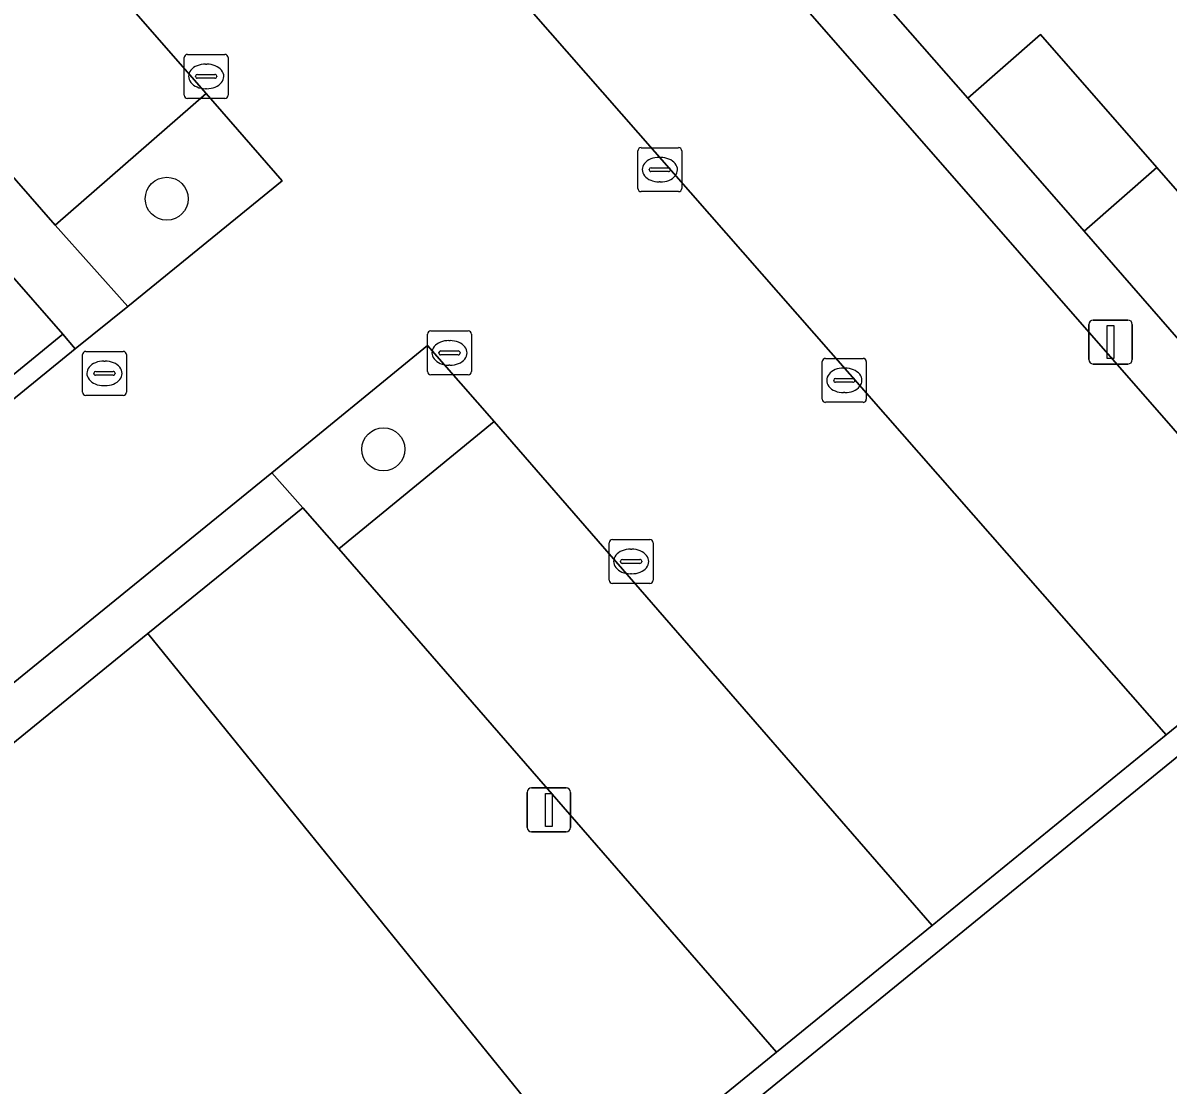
# Model space of a CAD drawing. Extents: x 161772 to 163126, y 383092 to 383917.
# Drawn here: x 162246.89 to 162272.95, y 383240.12 to 383264.29 of the extents above; entities that cross this region are included whole.
import ezdxf

# ---------------------------------------------------------------- set-up
doc = ezdxf.new("R2010")
doc.units = 0
for name, color, linetype in [('IMGEO_Boom', 7, 'Continuous'), ('IMGEO_Erf', 7, 'Continuous'), ('IMGEO_Groenvoorziening', 7, 'Continuous'), ('IMGEO_Kolk', 7, 'Continuous'), ('IMGEO_Lichtmast', 7, 'Continuous'), ('IMGEO_Muur', 7, 'Continuous'), ('IMGEO_Pand', 7, 'Continuous'), ('IMGEO_Parkeervlak_gesloten', 7, 'Continuous'), ('IMGEO_Rijbaan_lokaal_gesloten', 7, 'Continuous'), ('IMGEO_Rioolput', 7, 'Continuous'), ('IMGEO_Voetpad_gesloten', 7, 'Continuous'), ('IMGEO_Voetpad_open', 7, 'Continuous')]:
    doc.layers.add(name, color=color, linetype=linetype)

msp = doc.modelspace()

# ---------------------------------------------------------------- linework, layer by layer
at = {"layer": 'IMGEO_Boom'}
for centre in [(162250.163, 383260.286), (162255.091, 383254.586)]:
    msp.add_circle(centre, 0.489, dxfattribs=at)
at = {"layer": 'IMGEO_Erf'}
msp.add_lwpolyline([(162246.607, 383290.81), (162249.22, 383287.823), (162247.564, 383286.375), (162252.251, 383281.024), (162253.909, 383282.47), (162256.561, 383279.43), (162259.169, 383276.44), (162257.511, 383274.994), (162260.28, 383271.838), (162261.936, 383273.287), (162264.597, 383270.246), (162267.203, 383267.268), (162265.548, 383265.819), (162268.386, 383262.574), (162270.042, 383264.022), (162272.687, 383260.996), (162275.311, 383257.995)], dxfattribs=at)
at = {"layer": 'IMGEO_Groenvoorziening'}
for points in [[(162247.626, 383259.685), (162249.275, 383257.833), (162252.791, 383260.692), (162251.061, 383262.68)], [(162260.746, 383236.819), (162262.673, 383234.333), (162249.167, 383223.416), (162255.614, 383215.381), (162255.715, 383215.467), (162302.061, 383254.778), (162302.361, 383255.033), (162303.194, 383255.746), (162300.139, 383259.267), (162299.079, 383258.296), (162299.322, 383258.018), (162282.509, 383243.795), (162278.634, 383248.351), (162278.475, 383248.213), (162276.626, 383250.42), (162260.416, 383237.219)], [(162253.256, 383253.253), (162254.078, 383252.319), (162257.613, 383255.216), (162256.096, 383256.95), (162252.554, 383254.049)], [(162253.256, 383253.253), (162249.729, 383250.394), (162260.07, 383237.644), (162264.033, 383240.869), (162254.078, 383252.319)]]:
    msp.add_lwpolyline(points, close=True, dxfattribs=at)
at = {"layer": 'IMGEO_Kolk'}
for p, q in [((162250.559, 383262.644), (162250.559, 383263.496)), ((162250.634, 383263.57), (162251.486, 383263.57)), ((162251.56, 383263.496), (162251.56, 383262.644)), ((162251.047, 383263.35), (162251.072, 383263.35)), ((162250.818, 383263.064), (162250.818, 383263.076)), ((162251.256, 383263.027), (162250.858, 383263.027)), ((162250.861, 383263.113), (162251.259, 383263.113)), ((162251.302, 383263.076), (162251.302, 383263.064)), ((162251.07, 383262.79), (162251.045, 383262.79)), ((162251.486, 383262.57), (162250.634, 383262.57)), ((162260.881, 383260.522), (162260.881, 383261.374)), ((162260.956, 383261.448), (162261.808, 383261.448)), ((162261.882, 383261.374), (162261.882, 383260.522)), ((162261.369, 383261.228), (162261.394, 383261.228)), ((162261.14, 383260.942), (162261.14, 383260.954)), ((162261.578, 383260.905), (162261.18, 383260.905)), ((162261.183, 383260.991), (162261.581, 383260.991)), ((162261.624, 383260.954), (162261.624, 383260.942)), ((162261.392, 383260.668), (162261.367, 383260.668)), ((162261.808, 383260.448), (162260.956, 383260.448)), ((162256.095, 383256.354), (162256.095, 383257.206)), ((162256.17, 383257.28), (162257.022, 383257.28)), ((162257.096, 383257.206), (162257.096, 383256.354)), ((162256.583, 383257.06), (162256.608, 383257.06)), ((162256.354, 383256.774), (162256.354, 383256.786)), ((162256.792, 383256.737), (162256.394, 383256.737)), ((162256.397, 383256.823), (162256.795, 383256.823)), ((162256.838, 383256.786), (162256.838, 383256.774)), ((162265.153, 383256.655), (162266.005, 383256.655)), ((162256.606, 383256.5), (162256.581, 383256.5)), ((162265.078, 383255.729), (162265.078, 383256.581)), ((162265.566, 383256.435), (162265.591, 383256.435)), ((162266.079, 383256.581), (162266.079, 383255.729)), ((162257.022, 383256.28), (162256.17, 383256.28)), ((162265.337, 383256.149), (162265.337, 383256.161)), ((162265.775, 383256.112), (162265.377, 383256.112)), ((162265.38, 383256.198), (162265.778, 383256.198)), ((162265.821, 383256.161), (162265.821, 383256.149)), ((162265.589, 383255.875), (162265.564, 383255.875)), ((162266.005, 383255.655), (162265.153, 383255.655)), ((162260.228, 383251.609), (162260.228, 383252.461)), ((162260.303, 383252.535), (162261.155, 383252.535)), ((162261.229, 383252.461), (162261.229, 383251.609)), ((162260.716, 383252.315), (162260.741, 383252.315)), ((162260.487, 383252.029), (162260.487, 383252.041)), ((162260.925, 383251.992), (162260.527, 383251.992)), ((162260.53, 383252.078), (162260.928, 383252.078)), ((162260.971, 383252.041), (162260.971, 383252.029)), ((162260.739, 383251.755), (162260.714, 383251.755)), ((162261.155, 383251.535), (162260.303, 383251.535))]:
    msp.add_line(p, q, dxfattribs=at)
for points in [[(162250.559, 383262.644), (162250.559, 383263.496)], [(162250.634, 383263.57), (162251.486, 383263.57)], [(162251.56, 383263.496), (162251.56, 383262.644)], [(162251.486, 383262.57), (162250.634, 383262.57)], [(162260.881, 383260.522), (162260.881, 383261.374)], [(162260.956, 383261.448), (162261.808, 383261.448)], [(162261.882, 383261.374), (162261.882, 383260.522)], [(162261.808, 383260.448), (162260.956, 383260.448)], [(162256.095, 383256.354), (162256.095, 383257.206)], [(162256.17, 383257.28), (162257.022, 383257.28)], [(162257.096, 383257.206), (162257.096, 383256.354)], [(162265.153, 383256.655), (162266.005, 383256.655)], [(162265.078, 383255.729), (162265.078, 383256.581)], [(162266.079, 383256.581), (162266.079, 383255.729)], [(162257.022, 383256.28), (162256.17, 383256.28)], [(162266.005, 383255.655), (162265.153, 383255.655)], [(162260.228, 383251.609), (162260.228, 383252.461)], [(162260.303, 383252.535), (162261.155, 383252.535)], [(162261.229, 383252.461), (162261.229, 383251.609)], [(162261.155, 383251.535), (162260.303, 383251.535)]]:
    msp.add_lwpolyline(points, dxfattribs=at)
for centre, radius, start, end in [((162250.636, 383263.494), 0.0765, 91.552, 178.448), ((162250.636, 383263.494), 0.0765, 91.552, 178.448), ((162251.484, 383263.494), 0.0765, 1.552, 88.448), ((162251.484, 383263.494), 0.0765, 1.552, 88.448), ((162250.858, 383263.073), 0.0403, 85.8775, 175.7526), ((162250.855, 383263.063), 0.0366, 178.938, 274.7102), ((162251.259, 383263.07), 0.043, 264.8664, 352.4533), ((162251.263, 383263.075), 0.0386, 1.7309, 96.639), ((162250.636, 383262.646), 0.0765, 181.552, 268.448), ((162250.636, 383262.646), 0.0765, 181.552, 268.448), ((162251.484, 383262.646), 0.0765, 271.552, 358.448), ((162251.484, 383262.646), 0.0765, 271.552, 358.448), ((162260.958, 383261.372), 0.0765, 91.552, 178.448), ((162260.958, 383261.372), 0.0765, 91.552, 178.448), ((162261.806, 383261.372), 0.0765, 1.552, 88.448), ((162261.806, 383261.372), 0.0765, 1.552, 88.448), ((162261.18, 383260.951), 0.0403, 85.8775, 175.7526), ((162261.177, 383260.941), 0.0366, 178.938, 274.7102), ((162261.581, 383260.948), 0.043, 264.8664, 352.4533), ((162261.585, 383260.953), 0.0386, 1.7309, 96.639), ((162260.958, 383260.524), 0.0765, 181.552, 268.448), ((162260.958, 383260.524), 0.0765, 181.552, 268.448), ((162261.806, 383260.524), 0.0765, 271.552, 358.448), ((162261.806, 383260.524), 0.0765, 271.552, 358.448), ((162256.172, 383257.204), 0.0765, 91.552, 178.448), ((162256.172, 383257.204), 0.0765, 91.552, 178.448), ((162257.02, 383257.204), 0.0765, 1.552, 88.448), ((162257.02, 383257.204), 0.0765, 1.552, 88.448), ((162256.394, 383256.783), 0.0403, 85.8775, 175.7526), ((162256.391, 383256.773), 0.0366, 178.938, 274.7102), ((162256.795, 383256.78), 0.043, 264.8664, 352.4533), ((162256.799, 383256.785), 0.0386, 1.7309, 96.639), ((162265.155, 383256.579), 0.0765, 91.552, 178.448), ((162265.155, 383256.579), 0.0765, 91.552, 178.448), ((162266.003, 383256.579), 0.0765, 1.552, 88.448), ((162266.003, 383256.579), 0.0765, 1.552, 88.448), ((162256.172, 383256.356), 0.0765, 181.552, 268.448), ((162256.172, 383256.356), 0.0765, 181.552, 268.448), ((162257.02, 383256.356), 0.0765, 271.552, 358.448), ((162257.02, 383256.356), 0.0765, 271.552, 358.448), ((162265.377, 383256.158), 0.0403, 85.8775, 175.7526), ((162265.374, 383256.148), 0.0366, 178.938, 274.7102), ((162265.778, 383256.155), 0.043, 264.8664, 352.4533), ((162265.782, 383256.16), 0.0386, 1.7309, 96.639), ((162265.155, 383255.731), 0.0765, 181.552, 268.448), ((162265.155, 383255.731), 0.0765, 181.552, 268.448), ((162266.003, 383255.731), 0.0765, 271.552, 358.448), ((162266.003, 383255.731), 0.0765, 271.552, 358.448), ((162260.305, 383252.459), 0.0765, 91.552, 178.448), ((162260.305, 383252.459), 0.0765, 91.552, 178.448), ((162261.153, 383252.459), 0.0765, 1.552, 88.448), ((162261.153, 383252.459), 0.0765, 1.552, 88.448), ((162260.527, 383252.038), 0.0403, 85.8775, 175.7526), ((162260.524, 383252.028), 0.0366, 178.938, 274.7102), ((162260.928, 383252.035), 0.043, 264.8664, 352.4533), ((162260.932, 383252.04), 0.0386, 1.7309, 96.639), ((162260.305, 383251.611), 0.0765, 181.552, 268.448), ((162260.305, 383251.611), 0.0765, 181.552, 268.448), ((162261.153, 383251.611), 0.0765, 271.552, 358.448), ((162261.153, 383251.611), 0.0765, 271.552, 358.448)]:
    msp.add_arc(centre, radius, start, end, dxfattribs=at)
for centre, major_axis, ratio, start_param, end_param in [((162251.046, 383263.07), (-0.387, 0.002), 0.722429, 4.712389, 7.853982), ((162251.071, 383263.07), (-0.39, 0.002), 0.717154, 1.570796, 4.712389), ((162261.368, 383260.948), (-0.387, 0.002), 0.722429, 4.712389, 7.853982), ((162261.393, 383260.948), (-0.39, 0.002), 0.717154, 1.570796, 4.712389), ((162256.582, 383256.78), (-0.387, 0.002), 0.722429, 4.712389, 7.853982), ((162256.607, 383256.78), (-0.39, 0.002), 0.717154, 1.570796, 4.712389), ((162265.565, 383256.155), (-0.387, 0.002), 0.722429, 4.712389, 7.853982), ((162265.59, 383256.155), (-0.39, 0.002), 0.717154, 1.570796, 4.712389), ((162260.715, 383252.035), (-0.387, 0.002), 0.722429, 4.712389, 7.853982), ((162260.74, 383252.035), (-0.39, 0.002), 0.717154, 1.570796, 4.712389)]:
    msp.add_ellipse(centre, major_axis=major_axis, ratio=ratio, start_param=start_param, end_param=end_param, dxfattribs=at)
at = {"layer": 'IMGEO_Lichtmast'}
for p, q in [((162271.141, 383256.627), (162271.141, 383257.427)), ((162271.141, 383257.427), (162271.141, 383256.627)), ((162271.241, 383257.527), (162272.031, 383257.527)), ((162272.031, 383257.527), (162271.241, 383257.527)), ((162272.131, 383257.427), (162272.131, 383256.627)), ((162272.131, 383256.627), (162272.131, 383257.427)), ((162272.031, 383256.527), (162271.241, 383256.527)), ((162271.241, 383256.527), (162272.031, 383256.527)), ((162258.361, 383245.982), (162258.361, 383246.782)), ((162258.361, 383246.782), (162258.361, 383245.982)), ((162258.461, 383246.882), (162259.251, 383246.882)), ((162259.251, 383246.882), (162258.461, 383246.882)), ((162259.351, 383246.782), (162259.351, 383245.982)), ((162259.351, 383245.982), (162259.351, 383246.782)), ((162259.251, 383245.882), (162258.461, 383245.882)), ((162258.461, 383245.882), (162259.251, 383245.882))]:
    msp.add_line(p, q, dxfattribs=at)
for points in [[(162271.561, 383257.402), (162271.711, 383257.402), (162271.711, 383256.652), (162271.561, 383256.652), (162271.561, 383257.402)], [(162258.781, 383246.757), (162258.931, 383246.757), (162258.931, 383246.007), (162258.781, 383246.007), (162258.781, 383246.757)]]:
    msp.add_lwpolyline(points, dxfattribs=at)
for centre, start, end in [((162271.241, 383257.427), 90, 180), ((162271.241, 383257.427), 90, 180), ((162272.031, 383257.427), 0, 90), ((162272.031, 383257.427), 360, 90), ((162271.241, 383256.627), 180, 270), ((162271.241, 383256.627), 180, 270), ((162272.031, 383256.627), 270, 0), ((162272.031, 383256.627), 270, 0), ((162258.461, 383246.782), 90, 180), ((162258.461, 383246.782), 90, 180), ((162259.251, 383246.782), 0, 90), ((162259.251, 383246.782), 360, 90), ((162258.461, 383245.982), 180, 270), ((162258.461, 383245.982), 180, 270), ((162259.251, 383245.982), 270, 0), ((162259.251, 383245.982), 270, 0)]:
    msp.add_arc(centre, 0.1, start, end, dxfattribs=at)
at = {"layer": 'IMGEO_Muur'}
msp.add_lwpolyline([(162268.386, 383262.574), (162265.548, 383265.819)], dxfattribs=at)
msp.add_lwpolyline([(162260.416, 383237.219), (162276.626, 383250.42), (162278.475, 383248.213), (162278.634, 383248.351), (162282.509, 383243.795), (162299.322, 383258.018), (162299.079, 383258.296), (162297.033, 383256.586), (162282.559, 383244.354), (162279.198, 383248.309), (162293.597, 383260.51), (162295.7, 383262.29), (162295.458, 383262.571), (162294.457, 383261.724), (162278.889, 383248.545), (162276.689, 383251.172), (162276.559, 383251.066), (162272.905, 383248.092), (162267.579, 383243.756), (162264.033, 383240.869), (162260.07, 383237.644)], close=True, dxfattribs=at)
at = {"layer": 'IMGEO_Pand'}
for points in [[(162271.033, 383259.546), (162272.687, 383260.996), (162270.042, 383264.022), (162268.386, 383262.574)], [(162271.033, 383259.546), (162273.654, 383256.547), (162275.311, 383257.995), (162272.687, 383260.996)], [(162247.795, 383257.207), (162245.168, 383260.212), (162243.531, 383258.78), (162246.112, 383255.83)], [(162260.307, 383236.463), (162260.746, 383236.819), (162260.416, 383237.219), (162260.07, 383237.644), (162249.729, 383250.394), (162244.896, 383246.463), (162236.165, 383239.363), (162247.181, 383225.799), (162247.618, 383226.155)]]:
    msp.add_lwpolyline(points, close=True, dxfattribs=at)
at = {"layer": 'IMGEO_Parkeervlak_gesloten'}
for points in [[(162272.905, 383248.092), (162276.559, 383251.066), (162241.639, 383290.974), (162238.045, 383287.827)], [(162232.95, 383283.366), (162229.559, 383280.396), (162247.626, 383259.685), (162251.061, 383262.68)], [(162257.613, 383255.216), (162254.078, 383252.319), (162264.033, 383240.869), (162267.579, 383243.756)]]:
    msp.add_lwpolyline(points, close=True, dxfattribs=at)
at = {"layer": 'IMGEO_Rijbaan_lokaal_gesloten'}
msp.add_lwpolyline([(162251.061, 383262.68), (162252.791, 383260.692), (162249.275, 383257.833), (162248.076, 383256.871), (162241.074, 383251.163), (162244.227, 383247.286), (162252.554, 383254.049), (162256.096, 383256.95), (162257.613, 383255.216), (162267.579, 383243.756), (162272.905, 383248.092), (162238.045, 383287.827), (162232.95, 383283.366)], close=True, dxfattribs=at)
at = {"layer": 'IMGEO_Rioolput'}
for p, q in [((162248.245, 383255.888), (162248.245, 383256.74)), ((162248.32, 383256.814), (162249.172, 383256.814)), ((162249.246, 383256.74), (162249.246, 383255.888)), ((162248.547, 383256.357), (162248.945, 383256.357)), ((162248.733, 383256.594), (162248.758, 383256.594)), ((162248.504, 383256.308), (162248.504, 383256.32)), ((162248.942, 383256.271), (162248.544, 383256.271)), ((162248.988, 383256.32), (162248.988, 383256.308)), ((162248.756, 383256.034), (162248.731, 383256.034)), ((162249.172, 383255.814), (162248.32, 383255.814))]:
    msp.add_line(p, q, dxfattribs=at)
for points in [[(162248.245, 383255.888), (162248.245, 383256.74)], [(162248.32, 383256.814), (162249.172, 383256.814)], [(162249.246, 383256.74), (162249.246, 383255.888)], [(162249.172, 383255.814), (162248.32, 383255.814)]]:
    msp.add_lwpolyline(points, dxfattribs=at)
for centre, radius, start, end in [((162248.322, 383256.738), 0.0765, 91.552, 178.448), ((162248.322, 383256.738), 0.0765, 91.552, 178.448), ((162249.17, 383256.738), 0.0765, 1.552, 88.448), ((162249.17, 383256.738), 0.0765, 1.552, 88.448), ((162248.544, 383256.317), 0.0403, 85.8775, 175.7526), ((162248.949, 383256.319), 0.0386, 1.7309, 96.639), ((162248.541, 383256.307), 0.0366, 178.938, 274.7102), ((162248.945, 383256.314), 0.043, 264.8664, 352.4533), ((162248.322, 383255.89), 0.0765, 181.552, 268.448), ((162248.322, 383255.89), 0.0765, 181.552, 268.448), ((162249.17, 383255.89), 0.0765, 271.552, 358.448), ((162249.17, 383255.89), 0.0765, 271.552, 358.448)]:
    msp.add_arc(centre, radius, start, end, dxfattribs=at)
for centre, major_axis, ratio, start_param, end_param in [((162248.732, 383256.314), (-0.387, 0.002), 0.722429, 4.712389, 7.853982), ((162248.757, 383256.314), (-0.39, 0.002), 0.717154, 1.570796, 4.712389)]:
    msp.add_ellipse(centre, major_axis=major_axis, ratio=ratio, start_param=start_param, end_param=end_param, dxfattribs=at)
at = {"layer": 'IMGEO_Voetpad_gesloten'}
for points in [[(162241.18, 383251.809), (162240.799, 383251.501), (162241.074, 383251.163), (162248.076, 383256.871), (162247.795, 383257.207), (162246.112, 383255.83)], [(162252.554, 383254.049), (162244.227, 383247.286), (162244.896, 383246.463), (162249.729, 383250.394), (162253.256, 383253.253)]]:
    msp.add_lwpolyline(points, close=True, dxfattribs=at)
at = {"layer": 'IMGEO_Voetpad_open'}
for points in [[(162241.639, 383290.974), (162276.559, 383251.066), (162276.689, 383251.172), (162278.889, 383248.545), (162294.457, 383261.724), (162293.514, 383262.788), (162286.06, 383256.241), (162285.981, 383256.331), (162280.746, 383251.799), (162279.095, 383250.321), (162276.46, 383253.346), (162273.654, 383256.547), (162271.033, 383259.546), (162268.386, 383262.574), (162265.548, 383265.819), (162262.934, 383268.805), (162260.28, 383271.838), (162257.511, 383274.994), (162254.901, 383277.987), (162252.251, 383281.024), (162247.564, 383286.375), (162244.953, 383289.36)], [(162245.168, 383260.212), (162247.795, 383257.207), (162248.076, 383256.871), (162249.275, 383257.833), (162247.626, 383259.685), (162229.559, 383280.396)]]:
    msp.add_lwpolyline(points, dxfattribs=at)

doc.saveas('drawing.dxf')
